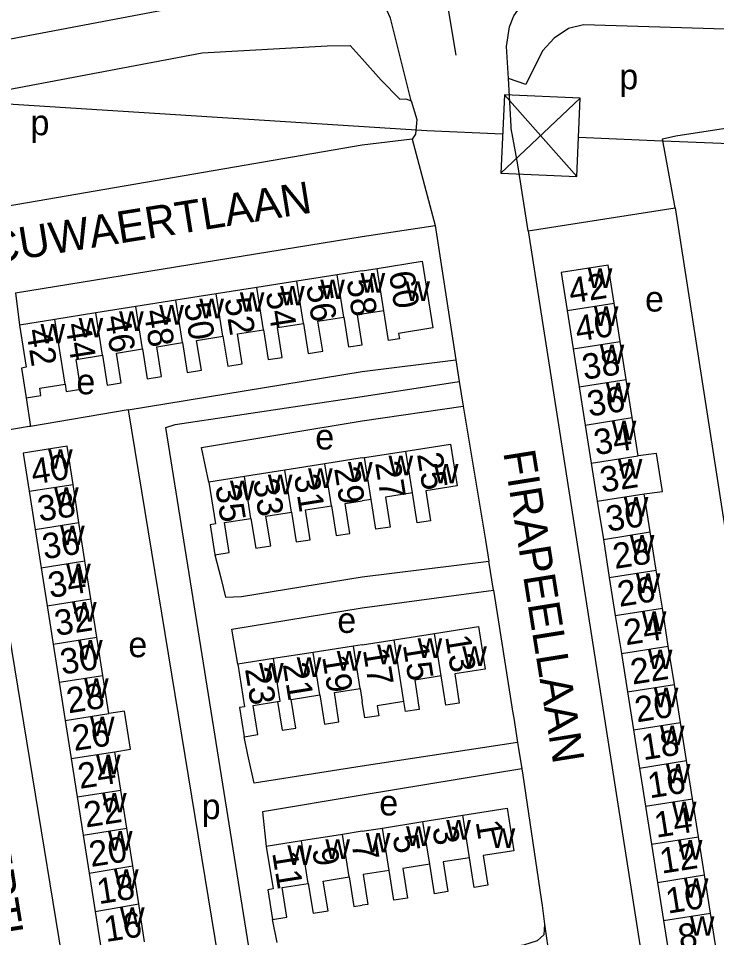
# Model space of a CAD drawing. Extents: x 159675 to 162108, y 386471 to 388472.
# Drawn here: x 160445.9 to 160555.7, y 387344.6 to 387489 of the extents above; entities that cross this region are included whole.
import ezdxf

# ---------------------------------------------------------------- set-up
doc = ezdxf.new("R2010")
doc.units = 0
for name, color, linetype in [('BLT_Basislijn', 7, 'Continuous'), ('BLT_Bebouwing', 7, 'Continuous'), ('BLT_Centroide', 7, 'Continuous'), ('BLT_Hoogspanningsmast_en_leidingen', 7, 'Continuous'), ('BLT_Huisnummer', 7, 'Continuous'), ('BLT_Huisnummer_ tussenligend', 7, 'Continuous'), ('BLT_Onderverdeling_panden', 7, 'Continuous'), ('BLT_Straatnaam', 7, 'Continuous'), ('BLT_Vlakafsluiter', 7, 'Continuous')]:
    doc.layers.add(name, color=color, linetype=linetype)

msp = doc.modelspace()

# ---------------------------------------------------------------- linework, layer by layer
at = {"layer": 'BLT_Basislijn'}
for p, q in [((160512.93, 387493.63), (160514.72, 387483.24)), ((160523.37, 387472.08), (160522.95, 387479.57)), ((160526.05, 387455.64), (160524.46, 387466.04)), ((160526.05, 387455.64), (160549.16, 387459.3)), ((160445.5, 387445.92), (160446.13, 387440.86)), ((160514.69, 387435.41), (160515.24, 387431.98)), ((160515.24, 387431.98), (160515.84, 387428.13)), ((160447.17, 387429.4), (160447.84, 387424.94)), ((160515.84, 387428.13), (160519.36, 387407.04)), ((160463.22, 387427.52), (160447.84, 387424.94)), ((160463.22, 387427.52), (160478.22, 387336.11)), ((160519.36, 387407.04), (160519.88, 387403.76)), ((160476.83, 387404.78), (160477.74, 387401.12)), ((160520.61, 387399.2), (160519.88, 387403.76)), ((160520.61, 387399.2), (160523.68, 387379.89)), ((160482.03, 387373.35), (160481.41, 387376.17)), ((160486.63, 387343.84), (160485.9, 387347.45))]:
    msp.add_line(p, q, dxfattribs=at)
for points in [[(160522.95, 387479.57), (160522.67, 387484.62), (160523.12, 387487.73), (160523.79, 387489.43), (160526.08, 387492.69), (160530.15, 387495.57), (160533.55, 387496.29)], [(160496.09, 387494.86), (160474.62, 387491.43), (160393.7, 387476.15), (160326.19, 387465.26), (160317.49, 387463.41), (160304.59, 387459.33), (160294.34, 387455.29), (160279.59, 387447.55), (160133.6, 387357.24), (160095.66, 387329.37)], [(160507.67, 387476.09), (160504.44, 387489.07), (160503.58, 387490.88), (160500.88, 387493.71), (160500, 387494.28), (160499.65, 387494.46), (160496.09, 387494.86)], [(160604.29, 387449.03), (160604.07, 387450.41), (160598.49, 387484.8), (160598.04, 387486.1), (160534.76, 387488.01), (160532.38, 387487.45), (160530.15, 387485.93), (160528.33, 387483.95), (160525.7, 387478.64), (160522.95, 387479.57)], [(160425.41, 387456.28), (160423.33, 387473.65), (160423.81, 387474), (160474.82, 387483.63), (160494.45, 387484.75), (160498.11, 387484.8), (160500, 387482.7), (160502.95, 387479.35), (160505.92, 387476.36), (160506.82, 387476.41), (160507.67, 387476.09)], [(160507.67, 387476.09), (160508.55, 387473.17), (160508.35, 387470.84), (160507.84, 387470.08)], [(160549.16, 387459.3), (160547.16, 387470.13), (160549.29, 387470.59), (160571.36, 387473.99), (160575.3, 387451.96)], [(160524.46, 387466.04), (160524.08, 387468.08), (160523.39, 387471.73), (160523.37, 387472.08)], [(160507.84, 387470.08), (160500, 387469.13), (160425.41, 387456.28)], [(160549.16, 387459.3), (160568.08, 387337.47), (160569.46, 387327.2), (160569.58, 387326.3)], [(160445.5, 387445.92), (160500, 387454.79), (160511.43, 387456.48)], [(160511.43, 387456.48), (160514.69, 387435.41)], [(160526.05, 387455.64), (160546.72, 387323.73), (160546.94, 387322.82)], [(160463.22, 387427.52), (160500, 387433.55), (160514.69, 387435.41)], [(160483.16, 387336.93), (160469.1, 387424.75), (160470.61, 387425.26), (160500, 387429.61), (160515.24, 387431.98)], [(160475.9, 387416.19), (160474.75, 387421.62), (160500, 387425.79), (160515.84, 387428.13)], [(160447.84, 387424.94), (160447.62, 387424.91), (160439.29, 387423.53)], [(160439.29, 387423.53), (160454.15, 387333.22), (160455.66, 387332.27), (160460.17, 387333.18)], [(160477.74, 387401.12), (160478.49, 387398.12), (160480.99, 387398.19), (160500, 387401.28), (160519.88, 387403.76)], [(160480.44, 387387.57), (160479.5, 387393.09), (160500, 387396.44), (160520.61, 387399.2)], [(160523.68, 387379.89), (160523.8, 387379.11), (160524.4, 387375.29)], [(160524.4, 387375.29), (160500, 387371.55), (160483.01, 387368.89), (160482.03, 387373.35)], [(160524.4, 387375.29), (160524.55, 387374.33), (160525.09, 387371.12)], [(160525.09, 387371.12), (160500, 387366.99), (160484.31, 387364.4), (160484.91, 387358.94)], [(160525.09, 387371.12), (160525.25, 387370.15), (160528.12, 387350.65)], [(160528.12, 387350.65), (160528.26, 387349.67), (160528.62, 387346.73)], [(160528.62, 387346.73), (160528.54, 387345.06), (160527.49, 387344.1), (160525.34, 387343.42), (160500.27, 387339.73), (160487.88, 387337.71)]]:
    msp.add_lwpolyline(points, dxfattribs=at)
at = {"layer": 'BLT_Bebouwing'}
for p, q in [((160500, 387449.38), (160502.34, 387449.75)), ((160496.05, 387448.76), (160489.7, 387447.75)), ((160500, 387449.38), (160496.05, 387448.76)), ((160483.42, 387446.76), (160477.05, 387445.75)), ((160489.7, 387447.75), (160483.42, 387446.76)), ((160477.05, 387445.75), (160470.7, 387444.75)), ((160464.4, 387443.75), (160458.12, 387442.76)), ((160470.7, 387444.75), (160464.4, 387443.75)), ((160540.54, 387438.29), (160539.59, 387444.28)), ((160458.12, 387442.76), (160451.68, 387441.74)), ((160503.39, 387443.1), (160500, 387442.57)), ((160532.21, 387443.12), (160533.15, 387437.13)), ((160451.68, 387441.74), (160446.13, 387440.86)), ((160541.48, 387432.31), (160540.54, 387438.29)), ((160533.15, 387437.13), (160534.1, 387431.14)), ((160542.43, 387426.32), (160541.48, 387432.31)), ((160534.1, 387431.14), (160535.04, 387425.15)), ((160535.04, 387425.15), (160535.99, 387419.17)), ((160543.37, 387420.33), (160542.43, 387426.32)), ((160500.36, 387420.05), (160506.85, 387421.07)), ((160500, 387419.99), (160494.09, 387419.06)), ((160500, 387419.99), (160500.36, 387420.05)), ((160535.99, 387419.17), (160536.93, 387413.18)), ((160487.82, 387418.07), (160481.46, 387417.07)), ((160494.09, 387419.06), (160487.82, 387418.07)), ((160481.46, 387417.07), (160475.9, 387416.19)), ((160455.47, 387409.82), (160454.53, 387415.82)), ((160447.65, 387414.74), (160448.59, 387408.74)), ((160501.4, 387413.46), (160500, 387413.24)), ((160545.26, 387408.35), (160544.32, 387414.34)), ((160536.93, 387413.18), (160537.88, 387407.19)), ((160456.41, 387403.82), (160455.47, 387409.82)), ((160448.59, 387408.74), (160449.53, 387402.74)), ((160546.2, 387402.37), (160545.26, 387408.35)), ((160537.88, 387407.19), (160538.82, 387401.2)), ((160457.35, 387397.82), (160456.41, 387403.82)), ((160449.53, 387402.74), (160450.47, 387396.74)), ((160547.15, 387396.38), (160546.2, 387402.37)), ((160538.82, 387401.2), (160539.76, 387395.21)), ((160458.29, 387391.82), (160457.35, 387397.82)), ((160450.47, 387396.74), (160451.41, 387390.74)), ((160548.09, 387390.39), (160547.15, 387396.38)), ((160539.76, 387395.21), (160540.71, 387389.23)), ((160504.98, 387391.4), (160511.34, 387392.4)), ((160451.41, 387390.74), (160452.35, 387384.74)), ((160498.63, 387390.41), (160492.29, 387389.42)), ((160500, 387390.63), (160498.63, 387390.41)), ((160500, 387390.63), (160504.98, 387391.4)), ((160549.04, 387384.4), (160548.09, 387390.39)), ((160492.29, 387389.42), (160486.05, 387388.45)), ((160540.71, 387389.23), (160541.65, 387383.24)), ((160486.05, 387388.45), (160480.44, 387387.57)), ((160452.35, 387384.74), (160453.3, 387378.74)), ((160460.17, 387379.81), (160459.23, 387385.82)), ((160499.68, 387383.74), (160500, 387381.7)), ((160541.65, 387383.24), (160542.6, 387377.25)), ((160549.98, 387378.41), (160549.04, 387384.4)), ((160453.3, 387378.74), (160454.24, 387372.74)), ((160542.6, 387377.25), (160543.54, 387371.26)), ((160550.93, 387372.43), (160549.98, 387378.41)), ((160462.05, 387367.81), (160461.11, 387373.81)), ((160454.24, 387372.74), (160455.18, 387366.73)), ((160551.87, 387366.44), (160550.93, 387372.43)), ((160543.54, 387371.26), (160544.49, 387365.27)), ((160462.99, 387361.81), (160462.05, 387367.81)), ((160455.18, 387366.73), (160456.12, 387360.73)), ((160552.81, 387360.45), (160551.87, 387366.44)), ((160544.49, 387365.27), (160545.43, 387359.29)), ((160503.16, 387361.84), (160509.53, 387362.85)), ((160509.53, 387362.85), (160515.77, 387363.85)), ((160463.91, 387355.9), (160462.99, 387361.81)), ((160500, 387361.34), (160496.87, 387360.84)), ((160500, 387361.34), (160503.16, 387361.84)), ((160456.12, 387360.73), (160457.06, 387354.73)), ((160496.87, 387360.84), (160490.46, 387359.82)), ((160553.76, 387354.46), (160552.81, 387360.45)), ((160490.46, 387359.82), (160484.91, 387358.94)), ((160545.43, 387359.29), (160546.37, 387353.3)), ((160457.06, 387354.73), (160458, 387348.73)), ((160554.7, 387348.47), (160553.76, 387354.46)), ((160546.37, 387353.3), (160547.32, 387347.31)), ((160465.79, 387343.95), (160464.85, 387349.92)), ((160458, 387348.73), (160458.94, 387342.73)), ((160555.65, 387342.49), (160554.7, 387348.47)), ((160547.32, 387347.31), (160548.26, 387341.32))]:
    msp.add_line(p, q, dxfattribs=at)
for points in [[(160502.34, 387449.75), (160509.43, 387450.87), (160511.08, 387440.4), (160505.69, 387439.55), (160505.83, 387438.68), (160504.13, 387438.41), (160503.39, 387443.1)], [(160539.59, 387444.28), (160538.65, 387450.27), (160531.26, 387449.11), (160532.21, 387443.12)], [(160497.1, 387442.11), (160497.84, 387437.42), (160499.98, 387437.76), (160499.23, 387442.44), (160500, 387442.57)], [(160446.13, 387440.86), (160447.18, 387434.22), (160446.42, 387434.1), (160447.17, 387429.4)], [(160484.46, 387440.11), (160485.2, 387435.42), (160487.41, 387435.77), (160486.67, 387440.46), (160490.74, 387441.1)], [(160490.74, 387441.1), (160491.49, 387436.41), (160493.77, 387436.77), (160493.03, 387441.46), (160497.1, 387442.11)], [(160478.1, 387439.1), (160478.84, 387434.41), (160481.14, 387434.77), (160480.4, 387439.46), (160484.46, 387440.11)], [(160465.45, 387437.1), (160466.19, 387432.41), (160468.43, 387432.76), (160467.69, 387437.45), (160471.74, 387438.1)], [(160471.74, 387438.1), (160472.48, 387433.41), (160474.7, 387433.76), (160473.96, 387438.45), (160478.1, 387439.1)], [(160459.17, 387436.11), (160459.91, 387431.42), (160462.11, 387431.76), (160461.37, 387436.45), (160465.45, 387437.1)], [(160453.28, 387431.58), (160453.47, 387430.4), (160455.78, 387430.76), (160455.04, 387435.45), (160459.17, 387436.11)], [(160447.17, 387429.4), (160449.5, 387429.77), (160449.32, 387430.96), (160453.28, 387431.58)], [(160506.85, 387421.07), (160513.88, 387422.17), (160514.91, 387415.59), (160509.96, 387414.81), (160510.7, 387410.11), (160508.64, 387409.79), (160507.9, 387414.48)], [(160454.53, 387415.82), (160453.59, 387421.82), (160451.29, 387421.46), (160446.71, 387420.74), (160447.65, 387414.74)], [(160544.32, 387414.34), (160547.16, 387414.72), (160546.22, 387420.69), (160543.37, 387420.33)], [(160475.9, 387416.19), (160476.94, 387409.61), (160476.09, 387409.47), (160476.83, 387404.78)], [(160507.9, 387414.48), (160503.63, 387413.81), (160504.37, 387409.12), (160502.14, 387408.77), (160501.4, 387413.46)], [(160488.86, 387411.48), (160489.6, 387406.79), (160491.81, 387407.14), (160491.07, 387411.83), (160495.13, 387412.47)], [(160495.13, 387412.47), (160495.87, 387407.78), (160498.06, 387408.12), (160497.32, 387412.82), (160500, 387413.24)], [(160476.83, 387404.78), (160479.06, 387405.13), (160478.32, 387409.83), (160482.5, 387410.48)], [(160482.5, 387410.48), (160483.24, 387405.79), (160485.6, 387406.16), (160484.86, 387410.85), (160488.86, 387411.48)], [(160511.34, 387392.4), (160518.27, 387393.48), (160519.31, 387386.81), (160514.52, 387386.06), (160515.24, 387381.46), (160513.12, 387381.13), (160512.4, 387385.73)], [(160459.23, 387385.82), (160458.29, 387391.82)], [(160480.44, 387387.57), (160481.48, 387380.9), (160480.69, 387380.77), (160481.41, 387376.17)], [(160512.4, 387385.73), (160508.23, 387385.08), (160508.95, 387380.48), (160506.76, 387380.13), (160506.52, 387381.69)], [(160493.34, 387382.75), (160494.06, 387378.15), (160496.33, 387378.5), (160495.62, 387383.11), (160499.68, 387383.74)], [(160481.41, 387376.17), (160483.59, 387376.51), (160482.87, 387381.11), (160486.68, 387381.71)], [(160486.68, 387381.71), (160487.38, 387377.21), (160489.53, 387377.54), (160488.83, 387382.05), (160493.34, 387382.75)], [(160506.52, 387381.69), (160502.32, 387381.03), (160502.57, 387379.48), (160500.4, 387379.14), (160500, 387381.7)], [(160461.11, 387373.81), (160463.58, 387374.22), (160462.64, 387380.2), (160460.17, 387379.81)], [(160515.77, 387363.85), (160522.75, 387364.96), (160523.81, 387358.27), (160519, 387357.51), (160519.75, 387352.84), (160517.58, 387352.49), (160516.83, 387357.16)], [(160484.91, 387358.94), (160485.97, 387352.26), (160485.15, 387352.12), (160485.9, 387347.45)], [(160516.83, 387357.16), (160512.71, 387356.51), (160513.46, 387351.84), (160511.33, 387351.5), (160510.59, 387356.17)], [(160464.85, 387349.92), (160463.91, 387355.9)], [(160510.59, 387356.17), (160506.35, 387355.5), (160507.1, 387350.83), (160504.96, 387350.49), (160504.22, 387355.16)], [(160491.51, 387353.14), (160492.26, 387348.47), (160494.61, 387348.84), (160493.87, 387353.51), (160497.93, 387354.16)], [(160497.93, 387354.16), (160498.67, 387349.49), (160500, 387349.7)], [(160504.22, 387355.16), (160500.12, 387354.51), (160500.86, 387349.84), (160500, 387349.7)], [(160485.9, 387347.45), (160488.12, 387347.81), (160487.38, 387352.48), (160491.51, 387353.14)]]:
    msp.add_lwpolyline(points, dxfattribs=at)
at = {"layer": 'BLT_Hoogspanningsmast_en_leidingen'}
for p, q in [((160313.17, 387484.01), (160510.13, 387471.41)), ((160522.32, 387477.04), (160533.71, 387464.21)), ((160534.25, 387476.51), (160521.78, 387464.73)), ((160510.13, 387471.41), (160522.05, 387470.89)), ((160533.98, 387470.36), (160545.9, 387469.83)), ((160545.9, 387469.83), (160700, 387463.87))]:
    msp.add_line(p, q, dxfattribs=at)
msp.add_lwpolyline([(160522.32, 387477.04), (160521.78, 387464.73), (160533.71, 387464.21), (160534.25, 387476.51)], close=True, dxfattribs=at)
at = {"layer": 'BLT_Onderverdeling_panden'}
for p, q in [((160503.39, 387443.1), (160502.34, 387449.75)), ((160497.1, 387442.11), (160496.05, 387448.76)), ((160484.46, 387440.11), (160483.42, 387446.76)), ((160490.74, 387441.1), (160489.7, 387447.75)), ((160478.1, 387439.1), (160477.05, 387445.75)), ((160465.45, 387437.1), (160464.4, 387443.75)), ((160471.74, 387438.1), (160470.7, 387444.75)), ((160532.21, 387443.12), (160539.59, 387444.28)), ((160459.17, 387436.11), (160458.12, 387442.76)), ((160453.28, 387431.58), (160451.68, 387441.74)), ((160533.15, 387437.13), (160540.54, 387438.29)), ((160534.1, 387431.14), (160541.48, 387432.31)), ((160535.04, 387425.15), (160542.43, 387426.32)), ((160507.9, 387414.48), (160506.85, 387421.07)), ((160501.4, 387413.46), (160500.36, 387420.05)), ((160535.99, 387419.17), (160543.37, 387420.33)), ((160488.86, 387411.48), (160487.82, 387418.07)), ((160495.13, 387412.47), (160494.09, 387419.06)), ((160482.5, 387410.48), (160481.46, 387417.07)), ((160447.65, 387414.74), (160454.53, 387415.82)), ((160536.93, 387413.18), (160544.32, 387414.34)), ((160448.59, 387408.74), (160455.47, 387409.82)), ((160537.88, 387407.19), (160545.26, 387408.35)), ((160449.53, 387402.74), (160456.41, 387403.82)), ((160538.82, 387401.2), (160546.2, 387402.37)), ((160450.47, 387396.74), (160457.35, 387397.82)), ((160539.76, 387395.21), (160547.15, 387396.38)), ((160451.41, 387390.74), (160458.29, 387391.82)), ((160512.4, 387385.73), (160511.34, 387392.4)), ((160499.68, 387383.74), (160498.63, 387390.41)), ((160506.52, 387381.69), (160504.98, 387391.4)), ((160540.71, 387389.23), (160548.09, 387390.39)), ((160493.34, 387382.75), (160492.29, 387389.42)), ((160452.35, 387384.74), (160459.23, 387385.82)), ((160541.65, 387383.24), (160549.04, 387384.4)), ((160453.3, 387378.74), (160460.17, 387379.81)), ((160542.6, 387377.25), (160549.98, 387378.41)), ((160454.24, 387372.74), (160461.11, 387373.81)), ((160543.54, 387371.26), (160550.93, 387372.43)), ((160455.18, 387366.73), (160462.05, 387367.81)), ((160544.49, 387365.27), (160551.87, 387366.44)), ((160510.59, 387356.17), (160509.53, 387362.85)), ((160516.83, 387357.16), (160515.77, 387363.85)), ((160456.12, 387360.73), (160462.99, 387361.81)), ((160504.22, 387355.16), (160503.16, 387361.84)), ((160497.93, 387354.16), (160496.87, 387360.84)), ((160545.43, 387359.29), (160552.81, 387360.45)), ((160491.51, 387353.14), (160490.46, 387359.82)), ((160457.06, 387354.73), (160463.91, 387355.9)), ((160546.37, 387353.3), (160553.76, 387354.46)), ((160458, 387348.73), (160464.85, 387349.92)), ((160547.32, 387347.31), (160554.7, 387348.47))]:
    msp.add_line(p, q, dxfattribs=at)
msp.add_lwpolyline([(160486.68, 387381.71), (160487.1, 387381.78), (160486.05, 387388.45)], dxfattribs=at)
at = {"layer": 'BLT_Vlakafsluiter'}
for p, q in [((160507.84, 387470.08), (160511.43, 387456.48)), ((160528.62, 387346.73), (160530.73, 387332.53))]:
    msp.add_line(p, q, dxfattribs=at)

# ---------------------------------------------------------------- texts
at = {"layer": 'BLT_Centroide'}
for s, p in [('p', (160540.39, 387477.9)), ('p', (160447.85, 387470.68)), ('w', (160535.43, 387446.69)), ('w', (160493.39, 387444.94)), ('w', (160499.72, 387445.94)), ('w', (160487.08, 387443.94)), ('w', (160506.77, 387444.66)), ('w', (160480.75, 387442.94)), ('e', (160544.43, 387442.98)), ('w', (160468.08, 387440.92)), ('w', (160474.39, 387441.92)), ('w', (160536.38, 387440.72)), ('w', (160461.78, 387439.94)), ('w', (160449.42, 387437.97)), ('w', (160455.42, 387438.92)), ('w', (160537.31, 387434.72)), ('e', (160455.06, 387429.98)), ('w', (160538.27, 387428.72)), ('w', (160539.2, 387422.75)), ('e', (160492.6, 387421.31)), ('w', (160450.62, 387418.28)), ('w', (160497.75, 387416.25)), ('w', (160504.12, 387417.25)), ('w', (160540.15, 387416.75)), ('w', (160491.47, 387415.28)), ('w', (160511.25, 387415.97)), ('w', (160479.2, 387413.34)), ('w', (160485.16, 387414.28)), ('w', (160451.55, 387412.28)), ('w', (160541.09, 387410.75)), ('w', (160452.5, 387406.28)), ('w', (160542.04, 387404.78)), ('w', (160453.45, 387400.28)), ('w', (160542.98, 387398.78)), ('w', (160454.38, 387394.28)), ('e', (160496.07, 387392.49)), ('w', (160543.93, 387392.81)), ('e', (160463.23, 387388.67)), ('w', (160455.32, 387388.28)), ('w', (160502.33, 387387.58)), ('w', (160508.69, 387388.56)), ('w', (160515.7, 387387.31)), ('w', (160495.98, 387386.58)), ('w', (160544.88, 387386.81)), ('w', (160483.77, 387384.67)), ('w', (160489.69, 387385.59)), ('w', (160456.26, 387382.28)), ('w', (160545.81, 387380.81)), ('w', (160457.2, 387376.28)), ('w', (160546.77, 387374.84)), ('w', (160458.14, 387370.28)), ('w', (160547.7, 387368.84)), ('w', (160459.09, 387364.28)), ('p', (160474.75, 387363.23)), ('e', (160502.66, 387363.81)), ('w', (160548.65, 387362.88)), ('w', (160513.19, 387360.02)), ('w', (160460.02, 387358.28)), ('w', (160506.88, 387359.02)), ('w', (160520.16, 387358.72)), ('w', (160494.19, 387356.98)), ('w', (160500.55, 387358)), ('w', (160549.59, 387356.88)), ('w', (160488.22, 387356.05)), ('w', (160460.97, 387352.28)), ('w', (160550.54, 387350.88)), ('w', (160461.91, 387346.28)), ('w', (160551.48, 387344.91))]:
    msp.add_text(s, height=4, dxfattribs=at).set_placement(p)
at = {"layer": 'BLT_Huisnummer'}
for s, rotation, p in [('60', 278.9903, (160504.15, 387449.09)), ('42', 8.9647, (160532.77, 387444.22)), ('54', 278.9903, (160484.8, 387445.95)), ('50', 278.9903, (160471.96, 387444.14)), ('46', 278.9903, (160459.51, 387442.15)), ('42', 278.9903, (160447.15, 387440.04)), ('38', 8.9647, (160534.86, 387432.24)), ('34', 8.9647, (160536.7, 387420.4)), ('40', 8.9023, (160448.26, 387415.8)), ('25', 279.0244, (160508.58, 387420.58)), ('29', 279.0244, (160495.56, 387418.34)), ('35', 279.0244, (160476.87, 387415.53)), ('30', 8.9647, (160538.6, 387408.37)), ('34', 8.9023, (160450.93, 387397.96)), ('26', 8.9647, (160540.41, 387396.58)), ('13', 279.0326, (160513.02, 387391.92)), ('30', 8.9023, (160452.83, 387385.92)), ('17', 279.0326, (160500.08, 387389.84)), ('22', 8.9647, (160542.47, 387384.36)), ('23', 279.0326, (160481.55, 387386.83)), ('26', 8.9023, (160454.73, 387373.93)), ('18', 8.9647, (160544.17, 387372.48)), ('22', 8.9023, (160456.55, 387361.9)), ('14', 8.9647, (160546.2, 387360.3)), ('1', 279.0268, (160517.8, 387362.83)), ('5', 279.0268, (160504.75, 387360.56)), ('11', 279.0364, (160485.82, 387357.94)), ('18', 8.9023, (160458.59, 387349.86)), ('10', 8.9647, (160548.01, 387348.37))]:
    msp.add_text(s, height=4, rotation=rotation, dxfattribs=at).set_placement(p)
at = {"layer": 'BLT_Huisnummer_ tussenligend'}
for s, rotation, p in [('58', 278.9467, (160497.51, 387447.88)), ('56', 278.9467, (160491.16, 387447.02)), ('52', 278.9467, (160478.33, 387444.92)), ('48', 278.9467, (160465.63, 387443.05)), ('40', 8.965, (160533.78, 387438.25)), ('44', 278.9467, (160453.3, 387440.96)), ('36', 8.965, (160535.65, 387426.46)), ('27', 279.0258, (160502, 387419.21)), ('32', 8.965, (160537.68, 387414.51)), ('33', 279.0258, (160482.82, 387416.45)), ('31', 279.0258, (160489.24, 387417.16)), ('38', 8.9023, (160449.28, 387409.95)), ('36', 8.9023, (160450.01, 387404.05)), ('28', 8.965, (160539.69, 387402.53)), ('32', 8.9023, (160451.93, 387392.01)), ('24', 8.965, (160541.42, 387390.54)), ('15', 279.0326, (160506.36, 387390.62)), ('21', 279.0326, (160487.49, 387387.57)), ('19', 279.0326, (160493.67, 387388.74)), ('28', 8.9023, (160453.82, 387379.84)), ('20', 8.965, (160543.15, 387378.42)), ('24', 8.9023, (160455.61, 387367.98)), ('16', 8.965, (160545.16, 387366.49)), ('3', 279.0281, (160510.99, 387361.85)), ('20', 8.9023, (160457.37, 387355.71)), ('9', 279.0281, (160492.1, 387358.54)), ('7', 279.0281, (160498.3, 387359.41)), ('12', 8.965, (160547.05, 387354.65)), ('16', 8.9164, (160459.71, 387343.92)), ('8', 8.965, (160549.96, 387342.65))]:
    msp.add_text(s, height=4, rotation=rotation, dxfattribs=at).set_placement(p)
at = {"layer": 'BLT_Straatnaam'}
for s, height, rotation, p in [('CUWAERTLAAN', 5, 9.1093, (160441.66, 387450.43)), ('FIRAPEELLAAN', 4.9999, 279.1093, (160522.14, 387420.88)), ('CUWAERTLAAN', 4.9999, 279.1093, (160436.23, 387379.69))]:
    msp.add_text(s, height=height, rotation=rotation, dxfattribs=at).set_placement(p)

doc.saveas('drawing.dxf')
